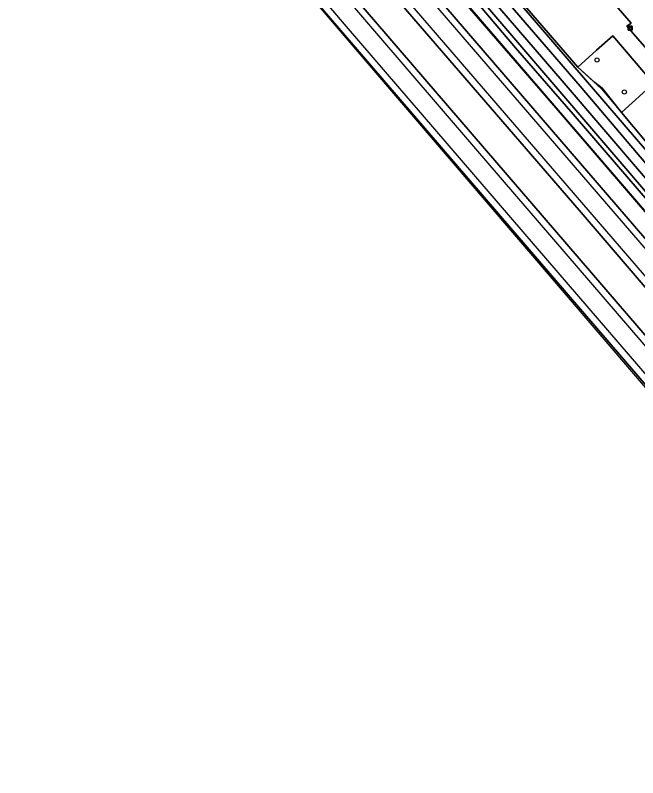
# Model space of a CAD drawing. Extents: x 159279 to 160377, y 384531 to 385888.
# Drawn here: x 159646.5 to 159794, y 384545.9 to 384726.4 of the extents above; entities that cross this region are included whole.
import ezdxf

# ---------------------------------------------------------------- set-up
doc = ezdxf.new("R2010")
doc.units = 0
for name, color, linetype in [('IMGEO_Afvalbak', 7, 'Continuous'), ('IMGEO_Boom', 7, 'Continuous'), ('IMGEO_Groenvoorziening', 7, 'Continuous'), ('IMGEO_Hek', 7, 'Continuous'), ('IMGEO_Muur', 7, 'Continuous'), ('IMGEO_Perron', 7, 'Continuous'), ('IMGEO_Spoor', 7, 'Continuous'), ('IMGEO_Spoorbaan_halfverhard', 7, 'Continuous'), ('IMGEO_Struiken', 7, 'Continuous'), ('IMGEO_Voetpad_halfverhard', 7, 'Continuous')]:
    doc.layers.add(name, color=color, linetype=linetype)

msp = doc.modelspace()

# ---------------------------------------------------------------- linework, layer by layer
at = {"layer": 'IMGEO_Afvalbak'}
for p, q in [((159791.7, 384722.98), (159791.7, 384723.78)), ((159791.7, 384723.78), (159791.7, 384722.98)), ((159791.8, 384723.88), (159792.59, 384723.88)), ((159792.59, 384723.88), (159791.8, 384723.88)), ((159792.69, 384723.78), (159792.69, 384722.98)), ((159792.69, 384722.98), (159792.69, 384723.78)), ((159792.59, 384722.88), (159791.8, 384722.88)), ((159791.8, 384722.88), (159792.59, 384722.88))]:
    msp.add_line(p, q, dxfattribs=at)
msp.add_lwpolyline([(159791.84, 384723.59), (159792.55, 384723.59), (159792.4, 384723.12), (159791.99, 384723.12), (159791.84, 384723.59)], dxfattribs=at)
for centre, start, end in [((159791.8, 384723.78), 90, 180), ((159791.8, 384723.78), 90, 180), ((159792.59, 384723.78), 0, 90), ((159792.59, 384723.78), 360, 90), ((159791.8, 384722.98), 180, 270), ((159791.8, 384722.98), 180, 270), ((159792.59, 384722.98), 270, 0), ((159792.59, 384722.98), 270, 0)]:
    msp.add_arc(centre, 0.1, start, end, dxfattribs=at)
at = {"layer": 'IMGEO_Boom'}
for centre in [(159784.35, 384715.86), (159790.82, 384708.27)]:
    msp.add_circle(centre, 0.489, dxfattribs=at)
at = {"layer": 'IMGEO_Groenvoorziening'}
msp.add_lwpolyline([(159651.99, 384871.23), (159650.88, 384867.36), (159676.82, 384837.2), (159718.83, 384788.35), (159717.26, 384787.04), (159717.03, 384786.85), (159725.14, 384777.46), (159747.07, 384752.06), (159779.8, 384714.13), (159784.24, 384718.18), (159788.09, 384721.57), (159797.75, 384710.29), (159800.8, 384713.04), (159791.44, 384723.89), (159792.4, 384724.55), (159782.64, 384735.93), (159746.03, 384778.59), (159730.92, 384796.34), (159720.35, 384809.13)], dxfattribs=at)
for points in [[(159783.81, 384710.48), (159785.56, 384709.21), (159790.11, 384703.41), (159797.75, 384710.29), (159788.09, 384721.57), (159784.24, 384718.18), (159779.8, 384714.13)], [(159800.8, 384713.04), (159797.75, 384710.29), (159790.11, 384703.41), (159810.8, 384678.74), (159812.02, 384679.74), (159842.79, 384643.04), (159853.8, 384659.4), (159862.37, 384672.12), (159857.22, 384674.41), (159835.44, 384698.96), (159825.14, 384686.91), (159816.73, 384696.52), (159815.75, 384695.72)]]:
    msp.add_lwpolyline(points, close=True, dxfattribs=at)
at = {"layer": 'IMGEO_Hek'}
for points in [[(159779.8, 384714.13), (159747.07, 384752.06), (159717.03, 384786.85)], [(159850.33, 384615.75), (159836.17, 384632.56), (159818.14, 384653.77), (159811.53, 384661.47), (159808.95, 384664.54), (159793.3, 384682.73), (159775.1, 384703.86), (159745.04, 384738.72), (159729.35, 384756.92), (159711.11, 384778.07), (159708.99, 384780.53)], [(159779.8, 384714.13), (159785.4, 384709.03), (159790.11, 384703.41)], [(159790.11, 384703.41), (159810.8, 384678.74)]]:
    msp.add_lwpolyline(points, dxfattribs=at)
at = {"layer": 'IMGEO_Muur'}
msp.add_lwpolyline([(159708.72, 384780.59), (159708.99, 384780.83), (159739.15, 384745.89), (159820.93, 384650.74), (159848.07, 384618.4)], dxfattribs=at)
at = {"layer": 'IMGEO_Perron'}
for points in [[(159682.86, 384787.07), (159680.59, 384785.11), (159723.55, 384734.62), (159856.67, 384579.95), (159859.33, 384582.21), (159857.75, 384584.06), (159859.82, 384585.82), (159861.32, 384584.01), (159861.63, 384584.28), (159843.47, 384606.02), (159817.64, 384636.51), (159780.08, 384680.27), (159685.76, 384789.57), (159683.52, 384787.64)], [(159673.13, 384781.5), (159849.83, 384575.16), (159850.12, 384575.41), (159850.31, 384575.57), (159720.74, 384726.19), (159673.44, 384781.77)]]:
    msp.add_lwpolyline(points, close=True, dxfattribs=at)
msp.add_lwpolyline([(159705.81, 384777.99), (159813.85, 384652.6), (159856.49, 384602.19), (159881.52, 384572.05), (159882.29, 384572.72), (159883.13, 384573.46), (159884.32, 384574.39), (159884.72, 384574.7), (159856.92, 384607.84), (159852.61, 384612.99), (159851.53, 384614.28), (159850.19, 384615.87), (159849.58, 384616.6), (159848.24, 384618.19), (159848.07, 384618.4), (159846.92, 384619.76), (159839.24, 384628.91), (159820.93, 384650.74), (159739.15, 384745.89)], dxfattribs=at)
at = {"layer": 'IMGEO_Spoor'}
for points in [[(159301.5, 385259.21), (159350.26, 385200.1), (159400.35, 385139.58), (159458.51, 385069.02), (159461.41, 385065.66), (159537.08, 384973.84), (159556.87, 384949.96), (159594.94, 384904.52), (159629.13, 384864.41), (159796.42, 384670.31), (159828.84, 384632.4), (159847.17, 384610.66), (159881.17, 384569.85), (159890.02, 384559.09)], [(159298.2, 385256.49), (159411.66, 385119.07), (159479.57, 385036.95), (159497.52, 385015.09), (159547.98, 384954.12), (159574.62, 384922.08), (159600.31, 384891.72), (159624.47, 384863.39), (159693.93, 384782.64), (159798.95, 384660.88), (159851.36, 384599.29), (159887.06, 384556.42)], [(159292.27, 385251.59), (159303.6, 385237.88), (159381.29, 385143.78), (159423.02, 385093.32), (159434.25, 385079.86), (159454.7, 385054.97), (159609.41, 384867.73), (159645.77, 384823.98), (159681.18, 384781.71), (159706.75, 384751.73), (159755.58, 384694.84), (159880.09, 384550.14)], [(159288.97, 385248.86), (159394.81, 385120.77), (159451.56, 385051.93), (159485.01, 385011.6), (159559.99, 384920.75), (159634.68, 384830.53), (159669.93, 384788.54), (159680.14, 384776.23), (159725.39, 384723.21), (159772.58, 384668.35), (159876.93, 384547.28)]]:
    msp.add_lwpolyline(points, dxfattribs=at)
at = {"layer": 'IMGEO_Spoorbaan_halfverhard'}
msp.add_lwpolyline([(159681.2, 384789.05), (159681.84, 384789.62), (159683.52, 384787.64), (159685.76, 384789.57), (159780.08, 384680.27), (159817.64, 384636.51), (159843.47, 384606.02), (159861.63, 384584.28), (159861.32, 384584.01), (159865.13, 384579.41), (159866.55, 384577.73), (159864.58, 384576.05), (159863.13, 384577.75), (159859.33, 384582.21), (159856.67, 384579.95), (159723.55, 384734.62), (159680.59, 384785.11), (159682.86, 384787.07)], close=True, dxfattribs=at)
msp.add_lwpolyline([(159673.44, 384781.77), (159720.74, 384726.19), (159850.31, 384575.57), (159850.12, 384575.41), (159875.32, 384545.86), (159892.01, 384560.89), (159882.29, 384572.72), (159881.52, 384572.05), (159856.49, 384602.19), (159813.85, 384652.6), (159705.81, 384777.99)], dxfattribs=at)
at = {"layer": 'IMGEO_Struiken'}
for points in [[(159845.22, 384634.05), (159844.82, 384635.81), (159839.4, 384643.1), (159830.93, 384653.86), (159773.85, 384720.14), (159754.4, 384742.92), (159716.71, 384786.68), (159715.14, 384785.36), (159729.2, 384768.96), (159780.35, 384709.66), (159807.07, 384678.22), (159835.61, 384645.48)], [(159725.14, 384777.46), (159717.03, 384786.85), (159717.26, 384787.04), (159717.21, 384787.1), (159716.71, 384786.68), (159754.4, 384742.92), (159773.85, 384720.14), (159830.93, 384653.86), (159839.4, 384643.1), (159844.82, 384635.81), (159845.22, 384634.05), (159846.19, 384634.85), (159846.18, 384634.92), (159846.96, 384635.62), (159842.55, 384640.88), (159841.88, 384641.68), (159810.8, 384678.74), (159790.11, 384703.41), (159785.56, 384709.21), (159783.81, 384710.48), (159779.8, 384714.13), (159747.07, 384752.06)], [(159845.22, 384634.05), (159835.61, 384645.48), (159807.07, 384678.22), (159780.35, 384709.66), (159729.2, 384768.96), (159715.14, 384785.36), (159713.55, 384784.03), (159724.28, 384771.5), (159738.14, 384754.95), (159776.08, 384710.89), (159804.24, 384677.97), (159817.15, 384663.06), (159829.71, 384648.3), (159843.42, 384632.47)], [(159843.42, 384632.47), (159829.71, 384648.3), (159817.15, 384663.06), (159804.24, 384677.97), (159776.08, 384710.89), (159738.14, 384754.95), (159724.28, 384771.5), (159713.55, 384784.03), (159711.85, 384782.57), (159744.24, 384744.96), (159841.81, 384631.1)], [(159709.38, 384780.38), (159739.15, 384745.89), (159820.93, 384650.74), (159839.24, 384628.91), (159841, 384630.41), (159829.26, 384644.11), (159817.39, 384657.8), (159806.56, 384670.63), (159778.72, 384703), (159765.01, 384718.69), (159748.74, 384737.97), (159733.9, 384755.07), (159710.99, 384781.81)], [(159841.81, 384631.1), (159744.24, 384744.96), (159711.85, 384782.57), (159710.99, 384781.81), (159733.9, 384755.07), (159748.74, 384737.97), (159765.01, 384718.69), (159778.72, 384703), (159806.56, 384670.63), (159817.39, 384657.8), (159829.26, 384644.11), (159841, 384630.41)]]:
    msp.add_lwpolyline(points, close=True, dxfattribs=at)
at = {"layer": 'IMGEO_Voetpad_halfverhard'}
msp.add_lwpolyline([(159720.35, 384809.13), (159730.92, 384796.34), (159746.03, 384778.59), (159782.64, 384735.93), (159792.4, 384724.55), (159791.44, 384723.89), (159800.8, 384713.04), (159815.75, 384695.72), (159816.73, 384696.52), (159825.14, 384686.91), (159835.44, 384698.96), (159857.22, 384674.41), (159862.37, 384672.12), (159863.3, 384671.71), (159867.03, 384670.05), (159869.52, 384673.67)], dxfattribs=at)

doc.saveas('drawing.dxf')
